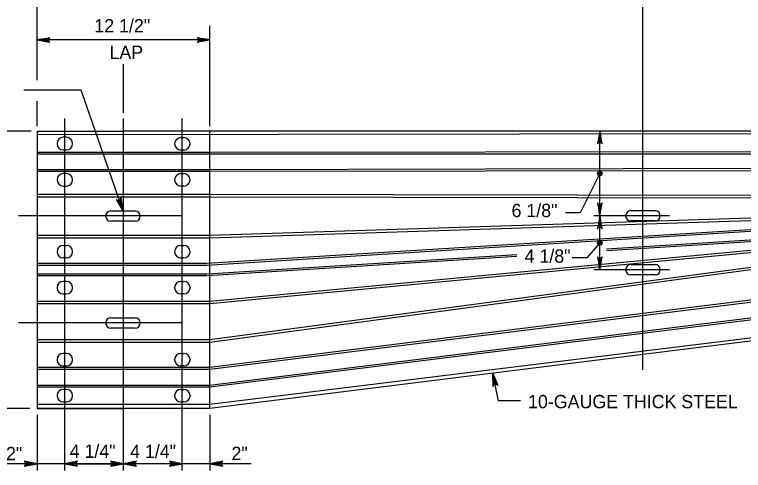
# Model space of a CAD drawing. Extents: x 632007860 to 635435983, y 295418622 to 297794622.
# Drawn here: x 632975056 to 633141977, y 297018680 to 297123007 of the extents above; entities that cross this region are included whole.
import ezdxf

# ---------------------------------------------------------------- set-up
doc = ezdxf.new("R2010")
doc.units = 0
for name, color, linetype in [('8', 7, 'Continuous'), ('S-DETL-DIMS', 7, 'Continuous'), ('S-DETL-T120', 7, 'Continuous'), ('S-STEL', 7, 'Continuous')]:
    doc.layers.add(name, color=color, linetype=linetype)

msp = doc.modelspace()

# ---------------------------------------------------------------- linework, layer by layer
at = {"layer": '8'}
for p, q in [((633118962, 297041711), (633118962, 297132869)), ((632986536, 297018680), (632986536, 297099189)), ((632999992, 297018680), (632999992, 297099189)), ((633013473, 297018680), (633013473, 297099189)), ((633013473, 297076952), (632975924, 297076952)), ((633125053, 297076952), (633107692, 297076952)), ((633125053, 297064600), (633107692, 297064600)), ((633013473, 297052448), (632975924, 297052448))]:
    msp.add_line(p, q, dxfattribs=at)
at = {"layer": 'S-DETL-DIMS'}
for p, q in [((632980202, 297108021), (632980202, 297153588)), ((633118962, 297099227), (633118962, 297132869)), ((633019808, 297097502), (633019808, 297120424)), ((633019808, 297117199), (632980202, 297117199)), ((632999992, 297100514), (632999992, 297111689)), ((632977161, 297105816), (632990221, 297105816)), ((632990221, 297105816), (632999865, 297078066)), ((632980202, 297097502), (632980202, 297103213)), ((632978886, 297096362), (632942963, 297096362)), ((633109085, 297076952), (633109085, 297096362)), ((633109085, 297064600), (633109085, 297076952)), ((633109085, 297070776), (633106078, 297067305)), ((633106078, 297067305), (633102731, 297067305)), ((633085885, 297034591), (633084579, 297040922)), ((633090955, 297034591), (633085885, 297034591)), ((632978568, 297032860), (632943258, 297032860)), ((632980202, 297031423), (632980202, 297018680)), ((633019808, 297031423), (633019808, 297018680)), ((632999992, 297020213), (632971155, 297020213)), ((632986536, 297020213), (632999992, 297020213)), ((633013473, 297020213), (632999992, 297020213)), ((633029241, 297020213), (633013473, 297020213))]:
    msp.add_line(p, q, dxfattribs=at)
for points in [[(632980202, 297117199), (632983161, 297117754), (632983047, 297117675), (632982933, 297117596), (632982874, 297117497), (632982815, 297117397), (632982798, 297117298), (632982781, 297117199), (632982798, 297117100), (632982815, 297117001), (632982874, 297116901), (632982933, 297116802), (632983047, 297116723), (632983161, 297116644), (632980202, 297117199), (632983047, 297116723), (632982933, 297116802), (632980202, 297117199), (632982874, 297116901), (632982815, 297117001), (632980202, 297117199), (632982798, 297117100), (632982781, 297117199), (632980202, 297117199), (632982798, 297117298), (632982815, 297117397), (632980202, 297117199), (632982874, 297117497), (632982933, 297117596), (632980202, 297117199), (632983047, 297117675)], [(633019808, 297117199), (633016848, 297116644), (633016962, 297116723), (633017076, 297116802), (633017135, 297116901), (633017194, 297117001), (633017211, 297117100), (633017228, 297117199), (633017211, 297117298), (633017194, 297117397), (633017135, 297117497), (633017076, 297117596), (633016962, 297117675), (633016848, 297117754), (633019808, 297117199), (633016962, 297117675), (633017076, 297117596), (633019808, 297117199), (633017135, 297117497), (633017194, 297117397), (633019808, 297117199), (633017211, 297117298), (633017228, 297117199), (633019808, 297117199), (633017211, 297117100), (633017194, 297117001), (633019808, 297117199), (633017135, 297116901), (633017076, 297116802), (633019808, 297117199), (633016962, 297116723)], [(633109085, 297096362), (633108530, 297093402), (633108688, 297093631), (633108886, 297093748), (633109085, 297093782), (633109283, 297093748), (633109482, 297093631), (633109640, 297093402), (633109085, 297096362), (633109482, 297093631), (633109283, 297093748), (633109085, 297096362), (633109085, 297093782), (633108886, 297093748), (633109085, 297096362), (633108688, 297093631)], [(633109085, 297086657), (633104558, 297077600), (633101212, 297077600)], [(632999865, 297078066), (632998370, 297080680), (632998482, 297080598), (632998594, 297080516), (632998707, 297080493), (632998820, 297080470), (632998919, 297080487), (632999018, 297080503), (632999106, 297080552), (632999195, 297080600), (632999269, 297080689), (632999343, 297080777), (632999381, 297080910), (632999418, 297081044), (632999865, 297078066), (632999381, 297080910), (632999343, 297080777), (632999865, 297078066), (632999269, 297080689), (632999195, 297080600), (632999865, 297078066), (632999106, 297080552), (632999018, 297080503), (632999865, 297078066), (632998919, 297080487), (632998820, 297080470), (632999865, 297078066), (632998707, 297080493), (632998594, 297080516), (632999865, 297078066), (632998482, 297080598)], [(633109085, 297076952), (633109640, 297079911), (633109482, 297079683), (633109283, 297079565), (633109085, 297079531), (633108886, 297079565), (633108688, 297079683), (633108530, 297079911), (633109085, 297076952), (633108688, 297079683), (633108886, 297079565), (633109085, 297076952), (633109085, 297079531), (633109283, 297079565), (633109085, 297076952), (633109482, 297079683)], [(633109085, 297076952), (633108530, 297073992), (633108688, 297074220), (633108886, 297074338), (633109085, 297074372), (633109283, 297074338), (633109482, 297074220), (633109640, 297073992), (633109085, 297076952), (633109482, 297074220), (633109283, 297074338), (633109085, 297076952), (633109085, 297074372), (633108886, 297074338), (633109085, 297076952), (633108688, 297074220)], [(633109085, 297064600), (633109640, 297067559), (633109482, 297067331), (633109283, 297067214), (633109085, 297067180), (633108886, 297067214), (633108688, 297067331), (633108530, 297067559), (633109085, 297064600), (633108688, 297067331), (633108886, 297067214), (633109085, 297064600), (633109085, 297067180), (633109283, 297067214), (633109085, 297064600), (633109482, 297067331)], [(633084579, 297040922), (633085720, 297038136), (633085620, 297038232), (633085519, 297038327), (633085410, 297038365), (633085301, 297038402), (633085201, 297038399), (633085100, 297038396), (633085006, 297038359), (633084913, 297038322), (633084827, 297038245), (633084742, 297038167), (633084688, 297038039), (633084633, 297037912), (633084579, 297040922), (633084688, 297038039), (633084742, 297038167), (633084579, 297040922), (633084827, 297038245), (633084913, 297038322), (633084579, 297040922), (633085006, 297038359), (633085100, 297038396), (633084579, 297040922), (633085201, 297038399), (633085301, 297038402), (633084579, 297040922), (633085410, 297038365), (633085519, 297038327), (633084579, 297040922), (633085620, 297038232)], [(632980202, 297020213), (632977242, 297020768), (632977470, 297020610), (632977588, 297020411), (632977622, 297020213), (632977588, 297020015), (632977470, 297019816), (632977242, 297019658), (632980202, 297020213), (632977470, 297019816), (632977588, 297020015), (632980202, 297020213), (632977622, 297020213), (632977588, 297020411), (632980202, 297020213), (632977470, 297020610)], [(632986536, 297020213), (632989496, 297019658), (632989268, 297019816), (632989150, 297020015), (632989116, 297020213), (632989150, 297020411), (632989268, 297020610), (632989496, 297020768), (632986536, 297020213), (632989268, 297020610), (632989150, 297020411), (632986536, 297020213), (632989116, 297020213), (632989150, 297020015), (632986536, 297020213), (632989268, 297019816)], [(632999992, 297020213), (632997033, 297020768), (632997261, 297020610), (632997378, 297020411), (632997412, 297020213), (632997378, 297020015), (632997261, 297019816), (632997033, 297019658), (632999992, 297020213), (632997261, 297019816), (632997378, 297020015), (632999992, 297020213), (632997412, 297020213), (632997378, 297020411), (632999992, 297020213), (632997261, 297020610)], [(632999992, 297020213), (633002951, 297019658), (633002723, 297019816), (633002606, 297020015), (633002572, 297020213), (633002606, 297020411), (633002723, 297020610), (633002951, 297020768), (632999992, 297020213), (633002723, 297020610), (633002606, 297020411), (632999992, 297020213), (633002572, 297020213), (633002606, 297020015), (632999992, 297020213), (633002723, 297019816)], [(633013473, 297020213), (633010513, 297020768), (633010741, 297020610), (633010859, 297020411), (633010893, 297020213), (633010859, 297020015), (633010741, 297019816), (633010513, 297019658), (633013473, 297020213), (633010741, 297019816), (633010859, 297020015), (633013473, 297020213), (633010893, 297020213), (633010859, 297020411), (633013473, 297020213), (633010741, 297020610)], [(633019808, 297020213), (633022767, 297019658), (633022539, 297019816), (633022421, 297020015), (633022387, 297020213), (633022421, 297020411), (633022539, 297020610), (633022767, 297020768), (633019808, 297020213), (633022539, 297020610), (633022421, 297020411), (633019808, 297020213), (633022387, 297020213), (633022421, 297020015), (633019808, 297020213), (633022539, 297019816)]]:
    msp.add_lwpolyline(points, dxfattribs=at)
for centre, radius in [((633109085, 297086657), 529), ((633109085, 297086657), 265), ((633109085, 297070776), 529), ((633109085, 297070776), 265)]:
    msp.add_circle(centre, radius, dxfattribs=at)
at = {"layer": 'S-STEL'}
for p, q in [((632980202, 297096362), (632980202, 297057567)), ((632980202, 297096362), (632999992, 297096362)), ((632980202, 297096362), (632999992, 297096362)), ((633217684, 297095857), (632980202, 297095461)), ((632986917, 297094917), (632986207, 297094917)), ((632986917, 297094917), (632986207, 297094917)), ((633257266, 297096362), (632999992, 297096362)), ((633257266, 297096362), (632999992, 297096362)), ((633013118, 297094867), (633013827, 297094867)), ((633013118, 297094867), (633013827, 297094867)), ((633019808, 297096362), (633017122, 297096362)), ((633019808, 297032835), (633019808, 297096362)), ((632984788, 297093498), (632984788, 297093473)), ((632984788, 297093498), (632984788, 297093473)), ((632988336, 297093473), (632988336, 297093498)), ((632988336, 297093473), (632988336, 297093498)), ((633011699, 297093422), (633011699, 297093448)), ((633011699, 297093422), (633011699, 297093448)), ((633015246, 297093448), (633015246, 297093422)), ((633015246, 297093448), (633015246, 297093422)), ((632980202, 297091819), (632980202, 297032860)), ((632986207, 297092054), (632986917, 297092054)), ((632986207, 297092054), (632986917, 297092054)), ((633013827, 297092003), (633013118, 297092003)), ((633013827, 297092003), (633013118, 297092003)), ((633217685, 297091654), (633019808, 297091446)), ((633019808, 297091446), (632980202, 297091446)), ((633019808, 297091046), (632980202, 297091046)), ((633217685, 297091048), (633019808, 297091046)), ((633019808, 297087509), (632980202, 297087509)), ((633019808, 297087109), (632980202, 297087109)), ((632986917, 297086631), (632986207, 297086631)), ((632986917, 297086631), (632986207, 297086631)), ((633013118, 297086631), (633013827, 297086631)), ((633013118, 297086631), (633013827, 297086631)), ((633217685, 297087972), (633019808, 297087509)), ((633217685, 297087366), (633019808, 297087109)), ((632984788, 297085212), (632984788, 297085187)), ((632984788, 297085212), (632984788, 297085187)), ((632988336, 297085187), (632988336, 297085212)), ((632988336, 297085187), (632988336, 297085212)), ((633011699, 297085187), (633011699, 297085212)), ((633011699, 297085187), (633011699, 297085212)), ((633015246, 297085212), (633015246, 297085187)), ((633015246, 297085212), (633015246, 297085187)), ((632986207, 297083768), (632986917, 297083768)), ((632986207, 297083768), (632986917, 297083768)), ((633013827, 297083768), (633013118, 297083768)), ((633013827, 297083768), (633013118, 297083768)), ((633019808, 297081804), (632980202, 297081804)), ((633217685, 297081430), (633019808, 297081804)), ((633019808, 297081209), (632980202, 297081209)), ((633217685, 297080824), (633019808, 297081209)), ((633116170, 297078143), (633121744, 297078143)), ((632995912, 297076876), (632995912, 297076901)), ((632995912, 297076876), (632995912, 297076901)), ((632997078, 297078066), (633002653, 297078066)), ((632997078, 297078066), (633002653, 297078066)), ((633003818, 297076901), (633003818, 297076876)), ((633003818, 297076901), (633003818, 297076876)), ((633190606, 297077882), (633019808, 297072450)), ((633179276, 297076927), (633019827, 297071855)), ((633115004, 297076952), (633115004, 297076977)), ((633122910, 297076977), (633122910, 297076952)), ((633002653, 297075710), (632997078, 297075710)), ((633002653, 297075710), (632997078, 297075710)), ((633181055, 297076102), (633019037, 297066001)), ((633181311, 297075718), (633019062, 297065603)), ((633217686, 297075076), (633019808, 297048559)), ((633121744, 297075786), (633116170, 297075786)), ((633217686, 297074470), (633019808, 297047963)), ((633181397, 297073746), (633110655, 297069335)), ((633181170, 297073332), (633110680, 297068937)), ((633019808, 297072450), (632980202, 297072450)), ((633019808, 297071855), (632980202, 297071855)), ((633190606, 297072954), (633019808, 297056772)), ((633179276, 297072338), (633019808, 297057368)), ((632986207, 297070160), (632986917, 297070160)), ((632986207, 297070160), (632986917, 297070160)), ((633013118, 297070160), (633013827, 297070160)), ((633013118, 297070160), (633013827, 297070160)), ((632984788, 297068716), (632984788, 297068741)), ((632984788, 297068716), (632984788, 297068741)), ((632988336, 297068741), (632988336, 297068716)), ((632988336, 297068741), (632988336, 297068716)), ((633011699, 297068716), (633011699, 297068741)), ((633011699, 297068716), (633011699, 297068741)), ((633015246, 297068741), (633015246, 297068716)), ((633015246, 297068741), (633015246, 297068716)), ((632986917, 297067297), (632986207, 297067297)), ((632986917, 297067297), (632986207, 297067297)), ((633013827, 297067297), (633013118, 297067297)), ((633013827, 297067297), (633013118, 297067297)), ((633090086, 297068053), (633019185, 297063633)), ((633090111, 297067655), (633019210, 297063234)), ((633217686, 297066892), (633019808, 297042198)), ((633019123, 297066007), (632980202, 297066007)), ((633019123, 297065607), (632980202, 297065607)), ((633217686, 297066285), (633019808, 297041780)), ((633116170, 297065791), (633121744, 297065791)), ((633019123, 297063629), (632980202, 297063629)), ((633019123, 297063229), (632980202, 297063229)), ((633115004, 297064600), (633115004, 297064625)), ((633121744, 297063434), (633116170, 297063434)), ((633122910, 297064625), (633122910, 297064600)), ((632986917, 297061925), (632986207, 297061925)), ((632986917, 297061925), (632986207, 297061925)), ((633013118, 297061925), (633013827, 297061925)), ((633013118, 297061925), (633013827, 297061925)), ((633217636, 297062725), (633019759, 297038094)), ((633217686, 297062330), (633019808, 297037700)), ((632984788, 297060506), (632984788, 297060481)), ((632984788, 297060506), (632984788, 297060481)), ((632988336, 297060481), (632988336, 297060506)), ((632988336, 297060481), (632988336, 297060506)), ((633011699, 297060481), (633011699, 297060506)), ((633011699, 297060481), (633011699, 297060506)), ((633015246, 297060506), (633015246, 297060481)), ((633015246, 297060506), (633015246, 297060481)), ((632986207, 297059062), (632986917, 297059062)), ((632986207, 297059062), (632986917, 297059062)), ((633013827, 297059062), (633013118, 297059062)), ((633013827, 297059062), (633013118, 297059062)), ((633019808, 297057368), (632980202, 297057368)), ((633019808, 297056772), (632980202, 297056772)), ((633217686, 297058072), (633019808, 297033788)), ((633217686, 297057541), (633019808, 297032835)), ((633217686, 297057541), (633019808, 297032835)), ((632997078, 297053614), (633002653, 297053614)), ((632997078, 297053614), (633002653, 297053614)), ((632995912, 297052448), (632995912, 297052423)), ((632995912, 297052448), (632995912, 297052423)), ((633003818, 297052448), (633003818, 297052423)), ((633003818, 297052448), (633003818, 297052423)), ((633002653, 297051257), (632997078, 297051257)), ((633002653, 297051257), (632997078, 297051257)), ((633019808, 297048559), (632980202, 297048559)), ((633019808, 297047963), (632980202, 297047963)), ((632986917, 297045454), (632986207, 297045454)), ((632986917, 297045454), (632986207, 297045454)), ((633013118, 297045454), (633013827, 297045454)), ((633013118, 297045454), (633013827, 297045454)), ((632984788, 297044035), (632984788, 297044010)), ((632984788, 297044035), (632984788, 297044010)), ((632988336, 297044010), (632988336, 297044035)), ((632988336, 297044010), (632988336, 297044035)), ((633011699, 297044010), (633011699, 297044035)), ((633011699, 297044010), (633011699, 297044035)), ((633015246, 297044035), (633015246, 297044010)), ((633015246, 297044035), (633015246, 297044010)), ((633019808, 297042198), (632980202, 297042198)), ((633019808, 297041780), (632980202, 297041780)), ((632986207, 297042591), (632986917, 297042591)), ((632986207, 297042591), (632986917, 297042591)), ((633013827, 297042591), (633013118, 297042591)), ((633013827, 297042591), (633013118, 297042591)), ((633019808, 297038101), (632980202, 297038101)), ((633019808, 297037700), (632980202, 297037700)), ((632986917, 297037219), (632986207, 297037219)), ((632986917, 297037219), (632986207, 297037219)), ((633013118, 297037219), (633013827, 297037219)), ((633013118, 297037219), (633013827, 297037219)), ((632984788, 297035800), (632984788, 297035774)), ((632984788, 297035800), (632984788, 297035774)), ((632988336, 297035774), (632988336, 297035800)), ((632988336, 297035774), (632988336, 297035800)), ((633011699, 297035774), (633011699, 297035800)), ((633011699, 297035774), (633011699, 297035800)), ((633015246, 297035800), (633015246, 297035774)), ((633015246, 297035800), (633015246, 297035774)), ((633003461, 297033788), (632980202, 297033788)), ((633019808, 297033788), (632980202, 297033788)), ((632986207, 297034355), (632986917, 297034355)), ((632986207, 297034355), (632986917, 297034355)), ((633013827, 297034355), (633013118, 297034355)), ((633013827, 297034355), (633013118, 297034355)), ((632980202, 297032860), (632999992, 297032860)), ((633019808, 297032860), (632980202, 297032860)), ((633019808, 297032860), (632999992, 297032860))]:
    msp.add_line(p, q, dxfattribs=at)
for centre, radius, start, end in [((632986207, 297093498), 1419, 90, 180), ((632986207, 297093498), 1419, 90, 180), ((632986917, 297093498), 1419, 0, 90), ((632986917, 297093498), 1419, 0, 90), ((633013118, 297093448), 1419, 90, 180), ((633013118, 297093448), 1419, 90, 180), ((633013827, 297093448), 1419, 0, 90), ((633013827, 297093448), 1419, 0, 90), ((632986207, 297093473), 1419, 180, 270), ((632986207, 297093473), 1419, 180, 270), ((632986917, 297093473), 1419, 270, 0), ((632986917, 297093473), 1419, 270, 0), ((633013118, 297093422), 1419, 180, 270), ((633013118, 297093422), 1419, 180, 270), ((633013827, 297093422), 1419, 270, 0), ((633013827, 297093422), 1419, 270, 0), ((632986207, 297085212), 1419, 90, 180), ((632986207, 297085212), 1419, 90, 180), ((632986917, 297085212), 1419, 0, 90), ((632986917, 297085212), 1419, 0, 90), ((633013118, 297085212), 1419, 90, 180), ((633013118, 297085212), 1419, 90, 180), ((633013827, 297085212), 1419, 0, 90), ((633013827, 297085212), 1419, 0, 90), ((632986207, 297085187), 1419, 180, 270), ((632986207, 297085187), 1419, 180, 270), ((632986917, 297085187), 1419, 270, 0), ((632986917, 297085187), 1419, 270, 0), ((633013118, 297085187), 1419, 180, 270), ((633013118, 297085187), 1419, 180, 270), ((633013827, 297085187), 1419, 270, 0), ((633013827, 297085187), 1419, 270, 0), ((633116170, 297076977), 1166, 90, 180), ((633121744, 297076977), 1166, 0, 90), ((632997078, 297076901), 1166, 90, 180), ((632997078, 297076901), 1166, 90, 180), ((632997078, 297076876), 1166, 180, 270), ((632997078, 297076876), 1166, 180, 270), ((633002653, 297076901), 1166, 0, 90), ((633002653, 297076901), 1166, 0, 90), ((633002653, 297076876), 1166, 270, 0), ((633002653, 297076876), 1166, 270, 0), ((633116170, 297076952), 1166, 180, 270), ((633121744, 297076952), 1166, 270, 0), ((632986207, 297068741), 1419, 90, 180), ((632986207, 297068741), 1419, 90, 180), ((632986917, 297068741), 1419, 0, 90), ((632986917, 297068741), 1419, 0, 90), ((633013118, 297068741), 1419, 90, 180), ((633013118, 297068741), 1419, 90, 180), ((633013827, 297068741), 1419, 0, 90), ((633013827, 297068741), 1419, 0, 90), ((632986207, 297068716), 1419, 180, 270), ((632986207, 297068716), 1419, 180, 270), ((632986917, 297068716), 1419, 270, 0), ((632986917, 297068716), 1419, 270, 0), ((633013118, 297068716), 1419, 180, 270), ((633013118, 297068716), 1419, 180, 270), ((633013827, 297068716), 1419, 270, 0), ((633013827, 297068716), 1419, 270, 0), ((633116170, 297064625), 1166, 90, 180), ((633121744, 297064625), 1166, 0, 90), ((633116170, 297064600), 1166, 180, 270), ((633121744, 297064600), 1166, 270, 0), ((632986207, 297060506), 1419, 90, 180), ((632986207, 297060506), 1419, 90, 180), ((632986917, 297060506), 1419, 0, 90), ((632986917, 297060506), 1419, 0, 90), ((633013118, 297060506), 1419, 90, 180), ((633013118, 297060506), 1419, 90, 180), ((633013827, 297060506), 1419, 0, 90), ((633013827, 297060506), 1419, 0, 90), ((632986207, 297060481), 1419, 180, 270), ((632986207, 297060481), 1419, 180, 270), ((632986917, 297060481), 1419, 270, 0), ((632986917, 297060481), 1419, 270, 0), ((633013118, 297060481), 1419, 180, 270), ((633013118, 297060481), 1419, 180, 270), ((633013827, 297060481), 1419, 270, 0), ((633013827, 297060481), 1419, 270, 0), ((632997078, 297052448), 1166, 90, 180), ((632997078, 297052448), 1166, 90, 180), ((633002653, 297052448), 1166, 0, 90), ((633002653, 297052448), 1166, 0, 90), ((632997078, 297052423), 1166, 180, 270), ((632997078, 297052423), 1166, 180, 270), ((633002653, 297052423), 1166, 270, 0), ((633002653, 297052423), 1166, 270, 0), ((632986207, 297044035), 1419, 90, 180), ((632986207, 297044035), 1419, 90, 180), ((632986917, 297044035), 1419, 0, 90), ((632986917, 297044035), 1419, 0, 90), ((633013118, 297044035), 1419, 90, 180), ((633013118, 297044035), 1419, 90, 180), ((633013827, 297044035), 1419, 0, 90), ((633013827, 297044035), 1419, 0, 90), ((632986207, 297044010), 1419, 180, 270), ((632986207, 297044010), 1419, 180, 270), ((632986917, 297044010), 1419, 270, 0), ((632986917, 297044010), 1419, 270, 0), ((633013118, 297044010), 1419, 180, 270), ((633013118, 297044010), 1419, 180, 270), ((633013827, 297044010), 1419, 270, 0), ((633013827, 297044010), 1419, 270, 0), ((632986207, 297035800), 1419, 90, 180), ((632986207, 297035800), 1419, 90, 180), ((632986917, 297035800), 1419, 0, 90), ((632986917, 297035800), 1419, 0, 90), ((633013118, 297035800), 1419, 90, 180), ((633013118, 297035800), 1419, 90, 180), ((633013827, 297035800), 1419, 0, 90), ((633013827, 297035800), 1419, 0, 90), ((632986207, 297035774), 1419, 180, 270), ((632986207, 297035774), 1419, 180, 270), ((632986917, 297035774), 1419, 270, 0), ((632986917, 297035774), 1419, 270, 0), ((633013118, 297035774), 1419, 180, 270), ((633013118, 297035774), 1419, 180, 270), ((633013827, 297035774), 1419, 270, 0), ((633013827, 297035774), 1419, 270, 0)]:
    msp.add_arc(centre, radius, start, end, dxfattribs=at)

# ---------------------------------------------------------------- texts
at = {"layer": 'S-DETL-T120'}
for s, height, p in [('12 1/2"', 3048, (632993325, 297118938)), ('LAP', 3048, (632996793, 297112842)), ('6 1/8"', 3048, (633088870, 297076644)), ('4 1/8"', 3048, (633091867, 297066221)), ('10-GAUGE THICK STEEL', 3048.01, (633092656, 297032908)), ('4 1/4"', 3048, (632987671, 297021554)), ('2"', 3048, (632973096, 297021003)), ('4 1/4"', 3048, (633001512, 297021498)), ('2"', 3048, (633024730, 297021059))]:
    msp.add_text(s, height=height, dxfattribs=at).set_placement(p)

doc.saveas('drawing.dxf')
